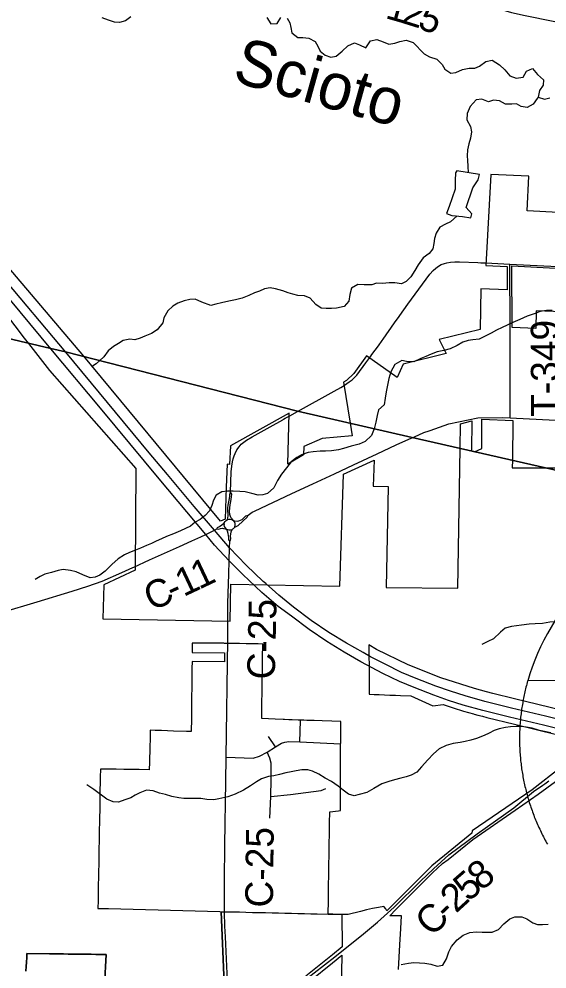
# Model space of a CAD drawing. Extents: x 114604 to 551442, y 316898 to 567001.
# Drawn here: x 173530 to 179238, y 364393 to 374661 of the extents above; entities that cross this region are included whole.
import ezdxf

# ---------------------------------------------------------------- set-up
doc = ezdxf.new("R2010")
doc.units = 0
for name, color, linetype in [('GE_P_Alignment', 7, 'Continuous'), ('GE_P_Alignment_1000_Cardinal_Points', 7, 'Continuous'), ('GE_P_Alignment_100_Stations', 7, 'Continuous'), ('GE_P_Alignment_500_Bearings', 7, 'Continuous'), ('GE_P_Alignment_500_Distances', 7, 'Continuous'), ('GE_P_Alignment_500_Stations', 7, 'Continuous'), ('MT_X_Edge_Line', 7, 'Continuous'), ('PM_P_Cells', 7, 'Continuous'), ('PM_P_CL_Double_Solid', 7, 'Continuous'), ('PM_P_Crosswalk', 7, 'Continuous'), ('PM_P_Stop_Line', 7, 'Continuous')]:
    doc.layers.add(name, color=color, linetype=linetype)

msp = doc.modelspace()

# ---------------------------------------------------------------- linework, layer by layer
at = {"layer": 'GE_P_Alignment'}
msp.add_line((184469, 367545), (179029, 367506), dxfattribs=at)
msp.add_line((184469, 367545), (179029, 367506), dxfattribs=at)
msp.add_lwpolyline([(179029, 367506), (179025, 367489), (179020, 367473), (179016, 367456), (179011, 367439), (179007, 367422), (179003, 367405), (178999, 367388), (178995, 367372), (178992, 367355), (178988, 367338), (178984, 367321), (178981, 367304), (178978, 367287), (178975, 367269), (178972, 367252), (178969, 367235), (178967, 367218), (178964, 367201), (178962, 367184), (178959, 367166), (178957, 367149), (178955, 367132), (178953, 367115), (178952, 367097), (178950, 367080), (178948, 367063), (178947, 367045), (178946, 367028), (178945, 367011), (178944, 366993), (178943, 366976), (178942, 366959), (178942, 366941), (178941, 366924), (178941, 366906), (178941, 366889), (178941, 366871), (178941, 366854), (178941, 366836), (178942, 366819), (178942, 366801), (178943, 366784), (178944, 366767), (178945, 366749), (178946, 366732), (178947, 366714), (178948, 366697), (178950, 366679), (178951, 366662), (178953, 366644), (178955, 366627), (178957, 366609), (178959, 366592), (178962, 366574), (178964, 366557), (178967, 366539), (178969, 366522), (178972, 366504), (178975, 366487), (178978, 366470), (178982, 366452), (178985, 366435), (178989, 366417), (178992, 366400), (178996, 366383), (179000, 366365), (179004, 366348), (179008, 366331), (179013, 366313), (179017, 366296), (179022, 366279), (179027, 366262), (179032, 366244), (179037, 366227), (179042, 366210), (179047, 366193), (179053, 366176), (179058, 366158), (179064, 366141), (179070, 366124), (179076, 366107), (179082, 366090), (179088, 366073), (179095, 366056), (179101, 366039), (179108, 366023), (179115, 366006), (179122, 365989), (179129, 365972), (179136, 365955), (179143, 365939), (179151, 365922), (179159, 365905), (179166, 365889), (179174, 365872), (179182, 365855), (179190, 365839), (179199, 365822), (179207, 365806), (179216, 365790), (179224, 365773), (179233, 365757), (179242, 365741)], dxfattribs=at)
msp.add_ellipse((182457, 366888), major_axis=(3516, 25), ratio=0.8, start_param=2.47259, end_param=2.911027, dxfattribs=at)
at = {"layer": 'GE_P_Alignment_1000_Cardinal_Points'}
for p, q in [((176567, 366849), (176574, 367074)), ((176301, 366794), (176228, 366906))]:
    msp.add_line(p, q, dxfattribs=at)
for points in [[(178840, 370351), (178839, 370967), (178841, 371322), (178837, 372012)], [(175769, 366683), (176062, 366673), (176130, 366692), (176213, 366736), (176301, 366794), (176368, 366832), (176404, 366844), (176447, 366852), (176567, 366849), (177004, 366827)], [(176243, 366022), (176254, 366256), (176257, 366442), (176257, 366618), (176243, 366672), (176213, 366736)], [(176254, 366256), (176466, 366277), (176797, 366323), (176847, 366345)]]:
    msp.add_lwpolyline(points, dxfattribs=at)
at = {"layer": 'GE_P_Alignment_100_Stations'}
for points in [[(179771, 372547), (179023, 372587), (179042, 372964), (178630, 372980), (178575, 371996), (178806, 371986), (178807, 371734), (178524, 371746), (178517, 371304), (178074, 371197), (178148, 371046), (177684, 370932), (177618, 370786), (177287, 371019), (177150, 370829), (177070, 370754), (177038, 370734), (177109, 370292), (177130, 370157), (176809, 370126), (176608, 370039), (176605, 369950), (176437, 369850), (176450, 370401), (175817, 370048), (175807, 369846), (175780, 369848), (175771, 369602), (175758, 369254), (175708, 369232), (174232, 371018), (173400, 371994)], [(179686, 371485), (179122, 371506), (179119, 371314), (178862, 371328), (178859, 371994), (179740, 371948)], [(173180, 371745), (173587, 371211), (173631, 371154), (173861, 370861), (174793, 369803), (174786, 368704), (174445, 368546), (174437, 368177), (175814, 368151), (175820, 368554), (177000, 368531), (177039, 369741), (177368, 369894), (177360, 369613), (177522, 369608), (177499, 368515), (178275, 368509), (178300, 370020), (178304, 370286), (178425, 370318), (178421, 369992), (178456, 369984), (178533, 370020), (178535, 370335), (178870, 370323), (178864, 369891), (178863, 369811), (179219, 369811), (179527, 369810)], [(179393, 366573), (179079, 366330), (178428, 365885), (178424, 365860), (177992, 365506), (177505, 365021), (177494, 365044), (177474, 365068), (177415, 365058), (177351, 365048), (177288, 365031), (177221, 365014), (177088, 364980), (177019, 364981), (176922, 364984), (176872, 364986), (176875, 365132), (176876, 365215), (176877, 365270), (176877, 365325), (176878, 365380), (176879, 365435), (176880, 365490), (176881, 365545), (176882, 365600), (176882, 365655), (176883, 365681), (176883, 365710), (176884, 365770), (176885, 365830), (176886, 365885), (176887, 365968), (176889, 366091), (176985, 366102), (177006, 366104), (177004, 366413), (177004, 366584), (177005, 366678), (177007, 366805), (177008, 366847), (177008, 366866), (177009, 367066), (176911, 367070), (176806, 367074), (176722, 367077), (176710, 367077), (176642, 367080), (176610, 367081), (176562, 367083), (176549, 367084), (176482, 367086), (176448, 367087), (176400, 367089), (176387, 367090), (176300, 367093), (176154, 367099), (176154, 367120), (176156, 367205), (176156, 367254), (176156, 367272), (176158, 367382), (176158, 367404), (176159, 367451), (176160, 367521), (176161, 367591), (176161, 367604), (176162, 367660), (176162, 367705), (176162, 367729), (176163, 367802), (176164, 367859), (176165, 367905), (176117, 367906), (176055, 367907), (175984, 367909), (175914, 367910), (175824, 367912), (175814, 367912), (175753, 367912), (175743, 367913), (175643, 367914), (175561, 367914), (175479, 367915), (175402, 367915), (175402, 367872), (175401, 367815), (175751, 367811), (175750, 367712), (175400, 367718), (175399, 367639), (175399, 367617), (175399, 367582), (175398, 367521), (175397, 367417), (175396, 367351), (175395, 367293), (175395, 367267), (175394, 367218), (175393, 367117), (175393, 367100), (175391, 366960), (175339, 366961), (175199, 366965), (175134, 366967), (175069, 366969), (175003, 366971), (174948, 366973), (174947, 366951), (174946, 366899), (174943, 366775), (174943, 366755), (174941, 366663), (174940, 366630), (174938, 366546), (174830, 366548), (174734, 366549), (174664, 366550), (174579, 366551), (174529, 366552), (174409, 366553), (174409, 366539), (174408, 366479), (174407, 366419), (174405, 366316), (174405, 366291), (174402, 366167), (174402, 366127), (174400, 366015), (174399, 365961), (174398, 365911), (174397, 365861), (174396, 365811), (174395, 365761), (174394, 365711), (174393, 365661), (174393, 365611), (174392, 365561), (174391, 365511), (174390, 365461), (174389, 365411), (174389, 365398), (174388, 365366), (174387, 365316), (174387, 365266), (174386, 365216), (174385, 365166), (174384, 365116), (174383, 365066), (174383, 365047), (174497, 365045), (175433, 365020), (175701, 365013), (175715, 365011), (175748, 364241)], [(179777, 367096), (178885, 367314), (178652, 367371), (178585, 367388), (178519, 367405), (178453, 367423), (178091, 367540), (177738, 367681), (177395, 367846), (177312, 367895), (177314, 367552), (177315, 367362), (177370, 367360), (177425, 367358), (177480, 367356), (177540, 367354), (177600, 367352), (177655, 367350), (177767, 367347), (178004, 367238), (178117, 367250), (178225, 367215), (178334, 367181), (178443, 367150), (178452, 367148), (178492, 367138), (178540, 367125), (178588, 367112), (178887, 367038), (179588, 366867)], [(177631, 364386), (177646, 364654), (177656, 364832), (177664, 364966), (177539, 364969), (177604, 365034), (178000, 365432), (178054, 365483), (178110, 365532), (178169, 365577), (178437, 365792), (178894, 366109), (179143, 366281), (179329, 366418)], [(175748, 364240), (175715, 365011), (175798, 365011), (175915, 365009), (175981, 365007), (176055, 365005), (176125, 365004), (176195, 365002), (176265, 365000), (176335, 364998), (176403, 364997), (176475, 364995), (176545, 364993), (176615, 364992), (176685, 364990), (176755, 364988), (176872, 364986), (176922, 364984), (177019, 364981), (177022, 364631), (176918, 364545), (176918, 364546), (176918, 364545), (176629, 364316)], [(173604, 364368), (173607, 364418), (173610, 364468), (173613, 364518), (173616, 364559), (173861, 364556), (173908, 364556), (173961, 364555), (174011, 364555), (174061, 364554), (174111, 364554), (174161, 364553), (174211, 364553), (174261, 364552), (174311, 364552), (174361, 364551), (174472, 364550), (174455, 364216)], [(174455, 364216), (174472, 364550), (174361, 364551), (174311, 364552), (174261, 364552), (174211, 364553), (174161, 364553), (174111, 364554), (174061, 364554), (174011, 364555), (173961, 364555), (173908, 364556), (173861, 364556), (173616, 364559), (173613, 364518), (173610, 364468), (173607, 364418), (173604, 364368)], [(176677, 364266), (176918, 364459), (177021, 364541), (177013, 364178)]]:
    msp.add_lwpolyline(points, dxfattribs=at)
at = {"layer": 'GE_P_Alignment_500_Bearings'}
for p, q in [((175399, 369022), (175496, 369065)), ((175740, 369154), (175773, 369148)), ((175833, 369144), (175840, 369149)), ((175788, 368234), (175788, 368287)), ((179214, 366395), (179257, 366425))]:
    msp.add_line(p, q, dxfattribs=at)
for points in [[(178215, 374975), (178315, 374917), (178412, 374867), (178509, 374829), (178609, 374799), (178708, 374774), (178855, 374733), (179002, 374699), (179306, 374639), (179519, 374598), (180054, 374487), (180465, 374389), (180640, 374345), (180751, 374314), (181064, 374218)], [(177648, 371457), (177735, 371577), (177970, 371902), (178006, 371944), (178036, 371969), (178065, 371990), (178095, 372007), (178131, 372020), (178156, 372026), (178195, 372033), (178242, 372036), (178292, 372036), (178492, 372028), (178523, 372026)], [(178523, 372026), (178575, 372024), (178837, 372012), (179499, 371979), (179667, 371971), (179706, 371971), (179733, 371972)], [(177465, 371199), (177590, 371376), (177639, 371444), (177648, 371457)], [(177345, 371033), (177416, 371130), (177456, 371186), (177465, 371199)], [(177027, 370689), (177050, 370702), (177100, 370738), (177131, 370760), (177182, 370812), (177280, 370944), (177332, 371016), (177345, 371033)], [(176435, 370360), (176456, 370372), (176540, 370418), (176938, 370639), (177008, 370678), (177027, 370689)], [(175817, 369548), (175823, 369768), (175830, 369827), (175837, 369875), (175844, 369908), (175855, 369941), (175865, 369966), (175883, 370003), (175909, 370038), (175933, 370065), (175959, 370086), (175991, 370108), (176050, 370146), (176246, 370254), (176381, 370330), (176391, 370335)], [(176391, 370335), (176409, 370346), (176435, 370360)], [(177974, 370214), (178176, 370285), (178491, 370349), (178754, 370353), (178840, 370351), (179472, 370318)], [(177778, 370133), (177782, 370135), (177806, 370146), (177905, 370190), (177964, 370211), (177974, 370214)], [(176076, 369343), (176479, 369531), (176708, 369638), (176942, 369746), (177146, 369841), (177402, 369960), (177607, 370057), (177778, 370133)], [(175782, 369250), (175786, 369267), (175791, 369293), (175790, 369314), (175787, 369343), (175788, 369379), (175790, 369407), (175802, 369462), (175809, 369499), (175809, 369521), (175817, 369548)], [(175847, 369242), (175821, 369273), (175809, 369305), (175807, 369336), (175809, 369376), (175814, 369411), (175820, 369447), (175828, 369495), (175830, 369525), (175823, 369535), (175817, 369548)], [(175847, 369242), (175864, 369238), (175888, 369235), (175906, 369237), (175926, 369244), (175943, 369253), (175958, 369267), (175983, 369290), (176006, 369297)], [(175863, 369168), (175900, 369188), (175949, 369232), (175997, 369278), (176006, 369297)], [(176006, 369297), (176052, 369332), (176076, 369343)], [(175669, 369149), (175677, 369164), (175699, 369177), (175723, 369194), (175748, 369215)], [(175748, 369215), (175758, 369228), (175769, 369240), (175782, 369250)], [(175773, 369148), (175761, 369161), (175753, 369176), (175749, 369193), (175750, 369206), (175748, 369215)], [(175782, 369250), (175797, 369254), (175818, 369254), (175830, 369250), (175847, 369242)], [(175840, 369149), (175847, 369153), (175863, 369168)], [(175863, 369168), (175867, 369192), (175866, 369209), (175858, 369227), (175847, 369242)], [(175496, 369065), (175549, 369089), (175642, 369135), (175669, 369149)], [(175669, 369149), (175689, 369148), (175709, 369154), (175730, 369156), (175740, 369154)], [(175773, 369148), (175798, 369139), (175816, 369140), (175833, 369144)], [(175809, 369017), (175800, 369029), (175800, 369056), (175796, 369079), (175791, 369101), (175784, 369125), (175773, 369148)], [(175809, 369017), (175818, 369029), (175819, 369047), (175818, 369075), (175820, 369091), (175825, 369118), (175833, 369144)], [(174770, 368737), (174939, 368815), (175264, 368960), (175399, 369022)], [(175798, 368661), (175802, 368805), (175805, 368945), (175809, 369017)], [(173725, 368362), (174105, 368478), (174274, 368532), (174430, 368585), (174640, 368677), (174761, 368733), (174770, 368737)], [(175788, 368287), (175788, 368346), (175798, 368661)], [(172705, 368057), (172763, 368068), (173030, 368150), (173341, 368246), (173725, 368362)], [(175787, 367963), (175788, 368042), (175788, 368218), (175788, 368234)], [(175752, 365059), (175751, 365344), (175755, 365734), (175764, 366419), (175769, 366683), (175787, 367952), (175787, 367963)], [(176536, 364194), (176609, 364263), (176943, 364524), (177254, 364774), (177407, 364900), (177587, 365061), (177870, 365343), (178011, 365476), (178178, 365625), (178482, 365854), (178881, 366136), (179093, 366310), (179193, 366380), (179214, 366395)], [(175966, 363675), (175884, 363860), (175855, 363938), (175829, 364022), (175816, 364075), (175805, 364130), (175795, 364176), (175791, 364214), (175785, 364286), (175781, 364345), (175762, 364741), (175756, 364857), (175752, 365006), (175752, 365059)]]:
    msp.add_lwpolyline(points, dxfattribs=at)
at = {"layer": 'GE_P_Alignment_500_Distances'}
for points in [[(182913, 368969), (177781, 370138), (176539, 370421), (174034, 371064), (173873, 371100), (172726, 371369), (172734, 372387), (172733, 372463), (172736, 372613), (172737, 372697), (172739, 373076), (172736, 373143), (172735, 373316), (172744, 375150)], [(172150, 354165), (172368, 357901), (172520, 360708), (172550, 361677), (172615, 363758), (172654, 364623), (172688, 366347), (172708, 367184), (172704, 368060), (172703, 368241), (172711, 368333), (172727, 368502), (172739, 369941), (172701, 370175), (172726, 371369), (173873, 371100), (174034, 371064), (176539, 370421), (177781, 370138), (182913, 368969)]]:
    msp.add_lwpolyline(points, dxfattribs=at)
at = {"layer": 'GE_P_Alignment_500_Stations'}
for points in [[(179915, 366852), (179200, 367027), (178831, 367114), (178544, 367185), (178330, 367245), (178172, 367295), (178013, 367351), (177802, 367434), (177642, 367499), (177464, 367587), (177225, 367713), (177046, 367816), (176856, 367932), (176667, 368061), (176475, 368205), (176330, 368311), (176154, 368461), (175948, 368656), (175802, 368805), (175643, 368975), (175549, 369089), (175045, 369690), (174412, 370454), (173874, 371097), (172856, 372317)], [(175425, 369392), (175134, 369738), (174938, 369972), (174035, 371061), (173333, 371897)], [(176171, 368582), (175986, 368757), (175805, 368945), (175642, 369135), (175425, 369392)], [(177331, 367768), (177249, 367812), (177069, 367915), (176879, 368031), (176690, 368160), (176499, 368304), (176340, 368433), (176198, 368558), (176171, 368582)], [(182536, 366311), (182412, 366342), (181853, 366477), (181010, 366684), (180358, 366845), (180019, 366925), (179223, 367126), (178854, 367213), (178567, 367284), (178353, 367344), (178195, 367394), (178036, 367450), (177825, 367532), (177665, 367598), (177487, 367686), (177331, 367768)]]:
    msp.add_lwpolyline(points, dxfattribs=at)
at = {"layer": 'MT_X_Edge_Line'}
for points in [[(178264, 373021), (178250, 372999), (178247, 372915), (178245, 372823), (178182, 372634), (178153, 372558), (178209, 372536), (178325, 372527), (178415, 372513), (178425, 372555), (178364, 372623), (178435, 372837), (178494, 372923), (178508, 372979)], [(178508, 372979), (178264, 373021)]]:
    msp.add_lwpolyline(points, dxfattribs=at)
at = {"layer": 'PM_P_Cells'}
for points in [[(174739, 374685), (174681, 374640), (174617, 374622), (174563, 374626), (174499, 374647), (174427, 374675)], [(176210, 374678), (176251, 374608), (176319, 374613), (176362, 374677)], [(176430, 374669), (176457, 374618), (176469, 374568), (176479, 374510), (176543, 374461), (176599, 374463), (176663, 374453), (176732, 374418), (176760, 374366), (176786, 374315), (176839, 374271), (176901, 374249), (176957, 374258), (177024, 374312)], [(177024, 374312), (177086, 374370), (177156, 374403), (177210, 374383), (177278, 374350), (177331, 374424), (177399, 374440), (177467, 374415), (177527, 374389), (177593, 374399), (177647, 374418), (177717, 374434), (177791, 374407), (177910, 374286), (177966, 374254), (178046, 374227), (178103, 374171), (178133, 374119), (178199, 374076), (178253, 374084), (178323, 374115), (178397, 374129), (178459, 374128), (178510, 374152), (178578, 374202), (178646, 374218), (178726, 374165), (178783, 374110), (178837, 374046), (178905, 374021), (178979, 374031), (179015, 374099), (179080, 374125), (179137, 374062), (179201, 374003), (179197, 373945), (179158, 373889), (179144, 373815), (179210, 373793), (179268, 373809)], [(179144, 373815), (179132, 373801), (179087, 373740), (179025, 373706), (178959, 373716), (178907, 373743), (178857, 373741), (178789, 373741), (178723, 373776), (178659, 373784), (178607, 373767), (178533, 373795), (178471, 373786), (178409, 373716), (178374, 373638), (178372, 373570), (178411, 373501), (178423, 373443), (178412, 373373), (178394, 373313), (178380, 373247), (178375, 373181), (178377, 373130), (178382, 373070), (178385, 373000)], [(178266, 372532), (178193, 372470), (178140, 372444), (178080, 372411), (178038, 372347), (178021, 372289), (178015, 372235), (178003, 372178), (177964, 372127), (177898, 372079), (177845, 372005), (177809, 371941), (177765, 371875), (177716, 371823), (177664, 371798), (177592, 371808), (177530, 371811), (177458, 371801), (177394, 371805), (177344, 371788), (177262, 371788), (177192, 371791), (177125, 371751), (177105, 371685), (177096, 371613), (177044, 371555), (176962, 371536), (176908, 371532), (176850, 371532), (176796, 371537), (176738, 371575), (176676, 371642), (176615, 371668), (176543, 371674), (176491, 371687), (176439, 371703), (176383, 371722), (176301, 371746), (176245, 371755), (176185, 371743), (176131, 371721), (176077, 371701), (176016, 371674), (175944, 371644), (175872, 371627), (175800, 371613), (175720, 371595), (175658, 371580), (175603, 371566), (175508, 371599), (175434, 371633), (175376, 371628), (175314, 371616), (175247, 371590), (175191, 371557), (175137, 371507), (175096, 371431), (175084, 371377), (175025, 371301), (174963, 371263), (174891, 371232), (174841, 371212), (174781, 371194), (174729, 371199), (174655, 371187), (174604, 371155), (174550, 371122), (174492, 371074), (174445, 371008), (174365, 370934), (174315, 370901)], [(179295, 371509), (179233, 371509), (179163, 371498), (179099, 371476), (179022, 371448), (178944, 371413), (178868, 371381), (178806, 371351), (178755, 371328), (178691, 371296), (178633, 371266), (178555, 371227), (178505, 371201), (178436, 371193), (178384, 371186), (178328, 371168), (178268, 371132), (178192, 371095), (178124, 371079), (178049, 371062), (177987, 371038), (177927, 371012), (177873, 370990), (177797, 370955), (177719, 370959), (177667, 370970), (177592, 370928), (177548, 370848), (177529, 370774), (177519, 370722), (177500, 370630), (177488, 370562), (177479, 370490), (177415, 370436), (177401, 370376), (177386, 370304), (177370, 370232), (177341, 370160), (177271, 370096), (177207, 370065), (177122, 370043), (177038, 370019), (176984, 370004), (176908, 369994), (176842, 369991), (176786, 369991), (176710, 369983), (176656, 369976)], [(176656, 369976), (176584, 369950), (176533, 369922), (176471, 369873), (176421, 369809), (176368, 369741), (176324, 369671), (176285, 369595), (176217, 369532), (176165, 369518), (176115, 369516), (176047, 369531), (175975, 369549), (175917, 369553), (175845, 369556), (175785, 369556), (175721, 369551), (175662, 369515), (175632, 369461), (175614, 369403), (175589, 369345), (175541, 369293), (175487, 369252), (175436, 369222), (175382, 369180), (175328, 369154), (175276, 369129), (175199, 369097), (175125, 369067), (175069, 369044), (175013, 369016), (174963, 368992), (174908, 368971), (174844, 368943), (174788, 368921), (174726, 368893), (174670, 368868), (174601, 368826), (174533, 368764), (174462, 368693), (174402, 368651), (174352, 368627), (174298, 368622), (174220, 368652), (174146, 368685), (174088, 368701), (174008, 368710), (173954, 368700), (173880, 368678), (173810, 368659), (173758, 368635), (173706, 368603)], [(179693, 368425), (179633, 368420), (179577, 368412), (179523, 368382), (179471, 368322), (179428, 368252), (179380, 368193), (179319, 368145), (179269, 368141), (179191, 368128), (179109, 368122), (179047, 368119), (178963, 368109), (178907, 368103), (178855, 368096), (178785, 368076), (178734, 368034), (178658, 367961), (178600, 367933), (178535, 367901)], [(179278, 366944), (179210, 366959), (179156, 366971), (179078, 366994), (179014, 367008), (178960, 367015), (178906, 367013), (178844, 367009), (178788, 367002), (178722, 366988), (178666, 366970), (178613, 366943), (178557, 366915), (178475, 366883), (178413, 366866), (178355, 366852), (178301, 366842), (178224, 366831), (178148, 366807), (178074, 366774), (178010, 366718), (177951, 366652), (177883, 366578), (177832, 366521), (177768, 366487), (177714, 366471), (177658, 366456), (177590, 366436), (177529, 366418), (177453, 366393), (177365, 366345), (177289, 366300), (177208, 366278), (177152, 366266), (177092, 366281), (177033, 366325), (176981, 366368), (176909, 366418), (176839, 366455), (176770, 366497), (176704, 366532), (176652, 366544), (176588, 366545), (176526, 366535), (176472, 366525), (176416, 366512), (176345, 366494), (176283, 366480), (176227, 366475), (176153, 366447), (176099, 366415), (176034, 366374), (175958, 366326), (175868, 366284), (175786, 366255), (175691, 366231), (175635, 366222), (175561, 366226), (175495, 366237), (175427, 366237), (175363, 366236), (175313, 366236), (175259, 366244), (175181, 366257), (175113, 366277)], [(175113, 366277), (175047, 366294), (174980, 366318), (174908, 366327), (174837, 366295), (174787, 366271), (174737, 366244), (174675, 366220), (174607, 366196), (174549, 366199), (174481, 366229), (174337, 366334), (174264, 366383)], [(177663, 364441), (177739, 364457), (177799, 364462), (177859, 364460), (177917, 364455), (177981, 364443), (178049, 364423), (178113, 364434), (178150, 364504), (178178, 364578), (178206, 364634), (178267, 364708), (178333, 364760), (178404, 364787), (178472, 364795), (178536, 364792), (178646, 364792), (178714, 364819), (178772, 364881), (178835, 364935), (178891, 364958), (178965, 364956), (179019, 364936), (179085, 364893), (179136, 364875), (179188, 364874), (179249, 364876)]]:
    msp.add_lwpolyline(points, dxfattribs=at)

# ---------------------------------------------------------------- texts
at = {"layer": 'PM_P_CL_Double_Solid'}
for s, rotation, p in [('1', 344.1901, (177480, 374673)), ('2', 342.7036, (177655, 374623)), ('5', 338.0944, (177826, 374570)), ('1', 25.3125, (175476, 368491)), ('1', 25.1888, (175308, 368412)), ('C', 23.7225, (174963, 368258)), ('-', 24.8124, (175195, 368359)), ('C-25', 88.6794, (176295, 367520)), ('C-25', 89.3828, (176275, 365056)), ('8', 38.3444, (178525, 365231)), ('5', 41, (178389, 365112)), ('2', 42.405, (178254, 364989)), ('C', 45.25, (177995, 364731)), ('-', 44.1653, (178167, 364905))]:
    msp.add_text(s, height=300, rotation=rotation, dxfattribs=at).set_placement(p)
at = {"layer": 'PM_P_Crosswalk'}
msp.add_text('T-349', height=300, rotation=90.1321, dxfattribs=at).set_placement((179365, 370361))
at = {"layer": 'PM_P_Stop_Line'}
msp.add_text('Scioto', height=500, rotation=344.4126, dxfattribs=at).set_placement((175822, 373990))

doc.saveas('drawing.dxf')
